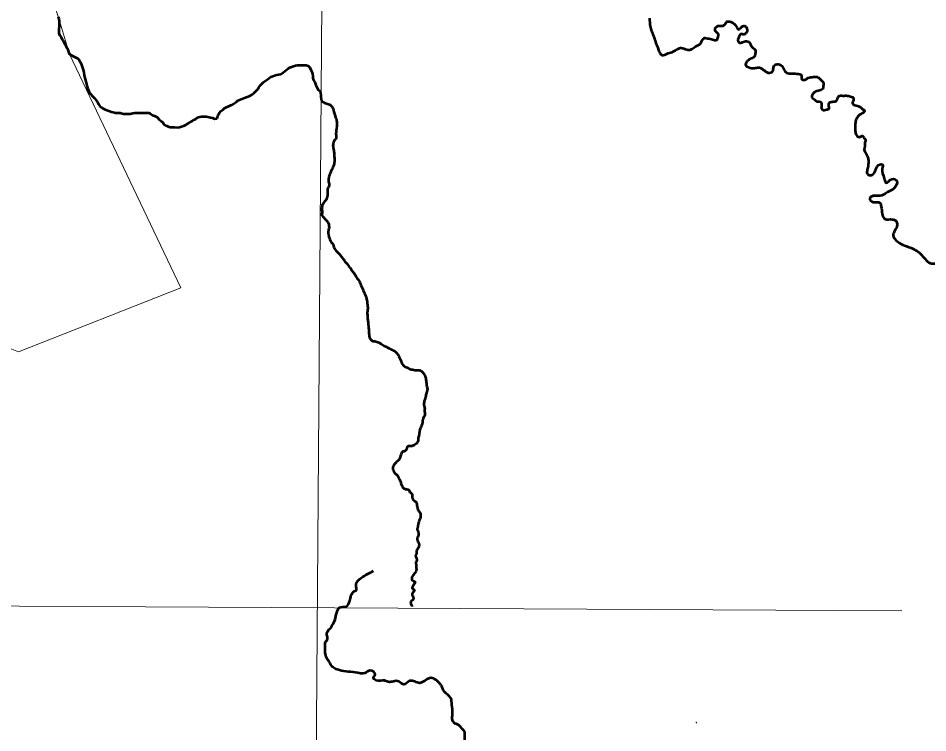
# Model space of a CAD drawing. Extents: x 553962 to 842807, y 8883888 to 9032388.
# Drawn here: x 817881 to 820576, y 9009761 to 9011879 of the extents above; entities that cross this region are included whole.
import ezdxf

# ---------------------------------------------------------------- set-up
doc = ezdxf.new("R2010")
doc.units = 0
doc.header["$LTSCALE"] = 160
doc.layers.add('60', color=7, linetype='Continuous', lineweight=13)

msp = doc.modelspace()

# ---------------------------------------------------------------- linework, layer by layer
at = {"layer": '60'}
msp.add_line((819891.5, 9009792.2), (819891, 9009789.8), dxfattribs=at)
for points in [[(818862.6, 9023442.8), (818808, 9015657), (818721.3, 9003930.5)], [(817787.4, 9010927.4), (817881.4, 9010890), (818363.1, 9011080.3), (818033.3, 9011772.8), (818000.5, 9011881.4), (817957.2, 9012016.3), (818514.6, 9011933.6), (819016.4, 9012121.2), (819421.1, 9012485.4), (819578.7, 9012428.1), (819925.3, 9012711), (820517.2, 9013098.4), (820213.9, 9013432.6), (820195.8, 9013673.1), (820182.5, 9013832.6), (820102.8, 9013872.5), (820051.2, 9013883.5), (819814.5, 9014112.2), (819884.1, 9014209.7)], [(817787.4, 9010927.4), (817881.4, 9010890), (818363.1, 9011080.3), (818033.3, 9011772.8), (818000.5, 9011881.4), (817957.2, 9012016.3), (818514.6, 9011933.6), (819016.4, 9012121.2), (819421.1, 9012485.4), (819578.7, 9012428.1), (819925.3, 9012711), (820550.9, 9013056.2)], [(800153.2, 9010219.3), (807800.9, 9010190.4), (820498.6, 9010123)], [(819889.2, 9009793.5), (819890.1, 9009791.8), (819891, 9009789.9)]]:
    msp.add_lwpolyline(points, dxfattribs=at)
at = {"layer": '60', "lineweight": 53}
for points in [[(817999.3, 9011882.6), (818000.8, 9011877), (818002.3, 9011870.4), (818002.3, 9011864.2), (818002.2, 9011858.6), (818002.2, 9011853.6), (818001.7, 9011847.4), (818001.1, 9011841.3), (818001.6, 9011834.2), (818004.6, 9011827.6), (818008.1, 9011822.4), (818011.6, 9011816.3), (818014.6, 9011812.2), (818016.6, 9011806.1), (818020.2, 9011801), (818023.2, 9011794.8), (818025.7, 9011790.2), (818027.7, 9011785.6), (818030.2, 9011779), (818031.7, 9011772.9), (818036.7, 9011770.8), (818041.8, 9011767.2), (818047.4, 9011764.1), (818051.9, 9011762.1), (818058, 9011759.5), (818062, 9011754.3), (818064.6, 9011749.7), (818067.1, 9011743.6), (818069.6, 9011738), (818071.6, 9011731.4)], [(818470.2, 9011581.9), (818470.9, 9011584.3), (818472.5, 9011590.9), (818477.1, 9011598.5), (818481.7, 9011603.6), (818487.8, 9011608.1), (818492.5, 9011612.1), (818497.6, 9011615.2), (818504.7, 9011618.7), (818510.8, 9011621.2), (818515.4, 9011623.7), (818521.6, 9011627.2), (818527.7, 9011631.3), (818531.8, 9011634.8), (818536.4, 9011637.3), (818546.6, 9011640.8), (818551.7, 9011643.3), (818559.3, 9011645.8), (818564.9, 9011647.8), (818569.5, 9011649.8), (818574.6, 9011652.4), (818579.2, 9011656.9), (818584.9, 9011662.5), (818590.5, 9011669.1), (818593.6, 9011674.1), (818597.7, 9011679.7), (818601.3, 9011683.8), (818607.9, 9011689.8), (818614.6, 9011693.9), (818620.7, 9011698.4), (818625.3, 9011702), (818629.4, 9011705.5), (818635, 9011707.5), (818640.1, 9011709.5), (818646.7, 9011711.5), (818652.8, 9011712), (818659.5, 9011713.5), (818666.1, 9011718), (818670.7, 9011722), (818675.8, 9011726.1), (818680.9, 9011729.6), (818686.1, 9011733.2), (818693.7, 9011736.2), (818702.4, 9011738.7), (818708.5, 9011740.1), (818720.2, 9011740.1), (818726.8, 9011740), (818734.4, 9011739.5), (818740.5, 9011737.4), (818744.5, 9011732.8), (818748.1, 9011726.1), (818750.6, 9011720.5), (818752.6, 9011714.4), (818754, 9011706.7), (818754, 9011701.1), (818755.5, 9011695), (818759.5, 9011689.4), (818763, 9011680.2), (818767, 9011672.5), (818769, 9011667.9), (818772.6, 9011664.3), (818776.1, 9011659.7), (818778.3, 9011635.9)], [(818071.6, 9011731.4), (818073, 9011725.8), (818075, 9011718.1), (818076, 9011710.5), (818077.5, 9011704.8), (818079.5, 9011698.2), (818080.9, 9011691.6), (818083.4, 9011683.9), (818085.4, 9011675.8), (818087.4, 9011669.6), (818089.9, 9011664), (818091.4, 9011658.9), (818094.9, 9011654.8), (818099.5, 9011649.7), (818104, 9011644.6), (818107.6, 9011641), (818111.1, 9011636.9), (818115.6, 9011629.7), (818119.1, 9011624.1), (818122.7, 9011618.5), (818127.2, 9011614.4), (818132.8, 9011611.3), (818138.3, 9011608.7), (818143.4, 9011606.1), (818149, 9011604), (818157.1, 9011601.9), (818162.7, 9011600.4), (818169.3, 9011598.3), (818175.4, 9011598.3), (818183, 9011598.2), (818188.6, 9011596.1), (818194.2, 9011595.6), (818201.3, 9011595.5), (818206.4, 9011595.5), (818212.5, 9011595.5), (818220.7, 9011597.5), (818226.8, 9011598.4), (818232.4, 9011598.9), (818240, 9011598.9), (818247.6, 9011598.8), (818255.8, 9011598.8), (818260.9, 9011598.7), (818267.5, 9011598.7), (818272, 9011596.6), (818279.1, 9011592), (818284.7, 9011589.9), (818292.8, 9011585.3), (818298.9, 9011579.1), (818303.9, 9011575), (818309, 9011569.9), (818312.5, 9011565.3), (818316.6, 9011562.2), (818321.1, 9011560.1), (818325.7, 9011558.1), (818330.8, 9011556.5), (818337.9, 9011556.5), (818344, 9011555.9), (818352.1, 9011555.3), (818358.7, 9011555.8), (818364.3, 9011557.8), (818371.5, 9011560.3), (818377.6, 9011563.3), (818385.3, 9011567.9), (818393.9, 9011572.9), (818400.6, 9011577.5)], [(818400.6, 9011577.5), (818406.2, 9011579.5), (818412.3, 9011584.5), (818418.7, 9011587), (818423.8, 9011587.3), (818430.5, 9011588.1), (818435.6, 9011587.3), (818438, 9011587.7), (818442.7, 9011587), (818450.9, 9011584.6), (818456.8, 9011583.8), (818462.7, 9011581.1), (818470.2, 9011581.9)]]:
    msp.add_lwpolyline(points, dxfattribs=at)
at = {"layer": '60', "lineweight": 25}
msp.add_spline([(834098.3, 9023598.3), (833988.4, 9022572.2), (831790.3, 9018394.6), (827540.7, 9013447.3), (823584.2, 9008500), (821093, 9005495), (819957.4, 9003662.7)], degree=3, dxfattribs=at)
msp.add_spline([(834098.3, 9023598.3), (833988.4, 9022572.2), (831790.3, 9018394.6), (827540.7, 9013447.3), (823584.2, 9008500), (821093, 9005495), (819957.4, 9003662.7)], degree=3, dxfattribs=at)
at = {"layer": '60', "lineweight": 53}
for points in [[(819751.3, 9011879), (819753.4, 9011855.5), (819758.2, 9011839), (819765.1, 9011821.4), (819770.5, 9011804.9), (819777.4, 9011787.3), (819782.2, 9011775), (819789.1, 9011769.2), (819802.4, 9011773.4), (819819, 9011778.8), (819836, 9011788.4), (819845.6, 9011791), (819861.6, 9011786.2), (819873.9, 9011786.2), (819887.7, 9011794.8), (819902.7, 9011803.8), (819908, 9011814.5), (819915.5, 9011820.3), (819924, 9011819.3), (819938.4, 9011815.6), (819950.6, 9011814.5), (819954.9, 9011823.6), (819955.4, 9011831.6), (819946.4, 9011841.1), (819948, 9011852.3), (819954.4, 9011856.1), (819968.2, 9011856.6), (819975.2, 9011860.9), (819979.4, 9011867.8), (819992.2, 9011868.3), (819999.7, 9011864.1), (820009.3, 9011853.4), (820015.7, 9011845.9), (820021, 9011849.7), (820026.3, 9011854.5), (820034.9, 9011855.5), (820040.2, 9011848.1), (820038.1, 9011835.8), (820031.7, 9011831), (820022.1, 9011831.6), (820015.7, 9011822.5), (820013, 9011813.4), (820016.7, 9011806.5), (820027.4, 9011807.6), (820039.1, 9011810.8), (820046.6, 9011808.6), (820050.9, 9011801.2), (820055.1, 9011793.2), (820064.7, 9011785.2), (820064.7, 9011774), (820062.1, 9011765.4), (820049.3, 9011757.5), (820041.3, 9011751.6), (820035.9, 9011742), (820049.3, 9011731.5)], [(820049.3, 9011731.5), (820065.3, 9011731.5), (820078.1, 9011732.6), (820091.9, 9011723.5), (820107.4, 9011717.1), (820117.5, 9011724), (820119.6, 9011736.3), (820129.2, 9011742.7), (820143.1, 9011737.9), (820150.6, 9011725.6), (820158, 9011717.1), (820172.9, 9011715), (820193.2, 9011713.9), (820199.6, 9011712.3), (820201.7, 9011704.3), (820202.8, 9011697.9), (820212.4, 9011696.8), (820222, 9011702.2), (820236.9, 9011704.8), (820248.6, 9011704.8), (820257.2, 9011697.9), (820266.8, 9011685.6), (820266.2, 9011677.6), (820264.6, 9011669.6), (820250.8, 9011663.8), (820239.1, 9011658.4), (820234.8, 9011653.6), (820232.7, 9011648.8), (820234.2, 9011642.4), (820240.1, 9011637.6), (820249.7, 9011631.7), (820257.7, 9011631.2), (820261.4, 9011622.1), (820260.9, 9011612), (820266.2, 9011606.7), (820272.6, 9011607.7), (820282.8, 9011610.4), (820282.8, 9011621.1), (820284.9, 9011629.1), (820295.6, 9011631.7), (820305.7, 9011634.4), (820308.9, 9011641.3), (820312.1, 9011647.7), (820324.3, 9011649.3), (820337.7, 9011649.3), (820349.9, 9011645.6), (820355.3, 9011643.5), (820354.5, 9011633.3), (820352.4, 9011626.9), (820359.3, 9011621.6), (820374.2, 9011616.3), (820382.8, 9011609.9), (820388.6, 9011605.1), (820384.4, 9011598.7), (820375.3, 9011593.9)], [(818778.3, 9011635.9), (818780.4, 9011633.4), (818786, 9011629.8), (818797.4, 9011625.2), (818807.5, 9011620.1), (818811.8, 9011614.4), (818815.4, 9011605.1), (818818.8, 9011592.2), (818823.5, 9011578.3), (818825.4, 9011566.1), (818824.4, 9011554.6), (818822.6, 9011540.7), (818823, 9011529.5), (818823.3, 9011523.6), (818820.6, 9011519.5), (818816.7, 9011515.3), (818814.3, 9011507.6), (818813.5, 9011501.6), (818814.3, 9011494.6), (818816.4, 9011484.2), (818816.9, 9011474.3), (818818, 9011462.3), (818817.8, 9011454), (818815.1, 9011441.5), (818808.1, 9011426.6), (818803.9, 9011417.2), (818800.8, 9011406.8), (818800.1, 9011399.8), (818801.8, 9011388.4), (818802.4, 9011383.2), (818799.8, 9011378), (818797.4, 9011372.8), (818797, 9011364.2), (818797.3, 9011357.1), (818796.3, 9011350.2), (818794.7, 9011343.4), (818791.2, 9011338.8), (818786.8, 9011332.7), (818784.1, 9011328.7), (818781.8, 9011324.7), (818781.4, 9011320), (818780.3, 9011316.6), (818780.5, 9011310.8), (818781.1, 9011302), (818780.9, 9011295.1), (818784.5, 9011290.3), (818788.4, 9011285.6), (818794.7, 9011279.2), (818798.5, 9011275), (818801.2, 9011266.4), (818801.8, 9011260), (818801.5, 9011255.7), (818799.8, 9011250.1), (818799.2, 9011245), (818799, 9011240)], [(820375.3, 9011593.9), (820367.8, 9011586.4), (820363, 9011576.8), (820360.9, 9011563.5), (820360.9, 9011550.1), (820362, 9011538.4), (820368.9, 9011527.7), (820378, 9011528.3), (820381.7, 9011530.4), (820387.6, 9011523.5), (820391.8, 9011518.1), (820389.7, 9011510.7), (820389.7, 9011501.1), (820387.6, 9011492), (820391.3, 9011479.7), (820397.7, 9011468.5), (820399.8, 9011457.3), (820399.3, 9011443.5), (820396.6, 9011429.6), (820396.1, 9011418.9), (820402, 9011414.1), (820411.6, 9011415.2), (820421.7, 9011430.7), (820433.4, 9011445.6), (820441.4, 9011445.6), (820440.9, 9011433.9), (820447.1, 9011403.6), (820451.9, 9011391.6), (820469.8, 9011402.4), (820484.2, 9011396.4), (820478.2, 9011377.3), (820456.7, 9011363), (820434, 9011352.2), (820413.7, 9011352.2), (820404.2, 9011345.1), (820413.7, 9011334.3), (820434, 9011331.9), (820437.6, 9011321.2), (820441.2, 9011299.7), (820447.1, 9011285.3), (820465.1, 9011283), (820481.8, 9011278.2), (820485.3, 9011266.2), (820478.2, 9011249.5), (820473.4, 9011236.4), (820486.5, 9011217.3), (820506.8, 9011205.4), (820533.1, 9011195.8), (820546.2, 9011187.5), (820567.7, 9011166), (820583.2, 9011152.8), (820597.6, 9011151.6), (820609.5, 9011145.7), (820614.3, 9011132.5), (820604.7, 9011121.8)], [(818799, 9011240), (818800.6, 9011235.4), (818801.7, 9011230.6), (818804.6, 9011223), (818806.6, 9011218.5), (818810.5, 9011213), (818813.7, 9011208.6), (818815.4, 9011203.7), (818817.8, 9011196.8), (818822.1, 9011190.5), (818834.2, 9011178.8), (818836.3, 9011175.8), (818839.3, 9011170.8), (818843.7, 9011165.8), (818850.3, 9011156.2), (818855.7, 9011151), (818859.8, 9011145), (818864.2, 9011139.8), (818868.6, 9011132.8), (818875, 9011124), (818880, 9011116.6), (818883.5, 9011110.5), (818887.9, 9011104.8), (818894.8, 9011092), (818901.6, 9011075.9), (818908.7, 9011059.5), (818912.4, 9011048.9), (818914.9, 9011036.9), (818915.5, 9011029.4), (818916.7, 9011021.1), (818916.3, 9011014.5), (818915.3, 9011006.8), (818915.5, 9010999.9), (818915.6, 9010994), (818916.9, 9010982.5), (818918.8, 9010961.3), (818920.5, 9010940.2), (818921.4, 9010932.8), (818925.3, 9010927), (818928.3, 9010923.5), (818932, 9010921.9), (818937.1, 9010921.6), (818943.2, 9010919.6), (818949, 9010918.1), (818952.8, 9010915.6), (818959.3, 9010911.7), (818965.7, 9010908.3), (818983.9, 9010899), (818995.4, 9010893), (819001.2, 9010888.2), (819008.2, 9010878.8), (819011.5, 9010871), (819015.1, 9010862.6), (819018.2, 9010854.3), (819022.6, 9010850.1)], [(819022.6, 9010850.1), (819027.2, 9010846), (819033, 9010844.3), (819037.6, 9010841.5), (819042.5, 9010839.1), (819052.8, 9010837), (819059.6, 9010835.5), (819066.9, 9010836), (819072.3, 9010835.1), (819079.7, 9010828.8), (819085.5, 9010820.3), (819088.1, 9010814.7), (819088.5, 9010807.5), (819090.1, 9010800.3), (819090.3, 9010792.9), (819091.4, 9010787.4), (819092.9, 9010783), (819090.5, 9010768.7), (819087.7, 9010756.3), (819085, 9010747.2), (819083.5, 9010740.3), (819083.1, 9010733.7), (819085.1, 9010725.4), (819085.1, 9010719.4), (819085.1, 9010713.1), (819086, 9010705.9), (819084.7, 9010700.9), (819081.2, 9010693.9), (819079.2, 9010685.7), (819077.4, 9010676.9), (819074.2, 9010666.6), (819070.3, 9010657.2), (819069.2, 9010649.5), (819067.5, 9010641.2), (819066, 9010634.8), (819065.8, 9010627.4), (819064, 9010622.4), (819059.6, 9010617.4), (819054.2, 9010614.1), (819044.4, 9010610.6), (819038.9, 9010610.9), (819036.7, 9010610.9), (819032.1, 9010605.3), (819031.1, 9010601.2), (819027.6, 9010596.6), (819023.9, 9010594.8), (819021, 9010594.5), (819018.4, 9010593.1), (819016.4, 9010589.7), (819014.9, 9010585.3), (819013.1, 9010578.3), (819009.7, 9010571.7), (819004.7, 9010566.5), (818999.8, 9010561.5), (818996.3, 9010558.1)], [(818996.3, 9010558.1), (818993.4, 9010554.6), (818991.9, 9010551.1), (818990.8, 9010544.9), (818991.2, 9010541.8), (818994.3, 9010534.9), (818997.7, 9010529.5), (819002, 9010526.4), (819006.3, 9010520.1), (819010, 9010514.2), (819013.6, 9010506.4), (819015, 9010500), (819016.1, 9010495.9), (819018.5, 9010491.7), (819020.9, 9010488.2), (819028.2, 9010483.7), (819035.7, 9010482.8), (819038.2, 9010481.3), (819040.1, 9010476.9), (819043.5, 9010473.2), (819047.2, 9010469.3), (819048, 9010464.9), (819048.5, 9010457.8), (819049.6, 9010454.7), (819052.2, 9010450.8), (819057.5, 9010447.1), (819059.9, 9010445.1), (819061.4, 9010442), (819062.1, 9010438.2), (819062.8, 9010432.1), (819063.6, 9010427.9), (819065.4, 9010423.4), (819067, 9010419.8), (819069.9, 9010416.1), (819071.6, 9010412.8), (819073.1, 9010407.9), (819073.2, 9010403.2), (819072.6, 9010399.7), (819071, 9010394.7), (819069.4, 9010390.7), (819068.3, 9010387.7), (819066.3, 9010379.5), (819065.4, 9010376.5), (819065.4, 9010373.7), (819064.8, 9010371.1), (819063.8, 9010367.9), (819062.6, 9010365.7), (819062.9, 9010363.6), (819064.3, 9010361.7), (819065.5, 9010357.7), (819066.5, 9010352.8), (819066.5, 9010347.2), (819065.7, 9010343.6), (819063.8, 9010341.1), (819062.6, 9010340)], [(819062.6, 9010340), (819063.1, 9010335.1), (819063.5, 9010331.9), (819065.5, 9010327), (819067.8, 9010322.5), (819068.7, 9010319.1), (819068.3, 9010315.5), (819066.7, 9010310.6), (819064.9, 9010307.5), (819062.8, 9010304.3), (819061.5, 9010301.3), (819060.9, 9010299.2), (819061.2, 9010293.7), (819060.5, 9010291.1), (819058.6, 9010288.1), (819058.2, 9010285.7), (819058.7, 9010283.3), (819060.6, 9010279), (819061.9, 9010274.5), (819062.3, 9010271.7), (819060, 9010268.5), (819059.1, 9010264.7), (819059.9, 9010259.7), (819059.6, 9010254.2), (819059.9, 9010249.7), (819060.9, 9010246.6), (819047.1, 9010222.3), (819046.7, 9010219.4), (819047.1, 9010217.2), (819047.1, 9010214.3), (819049.3, 9010213.5), (819054.3, 9010209.5), (819056.6, 9010207.9), (819053.8, 9010202.2), (819049.1, 9010194.1), (819048.1, 9010192.1), (819049.2, 9010189.2), (819051.6, 9010187), (819054.6, 9010184.8), (819054.2, 9010182.3), (819052.8, 9010180.4), (819050.5, 9010176.9), (819048.5, 9010174), (819048.2, 9010171.5), (819049.1, 9010167.7), (819050.7, 9010164.5), (819051.3, 9010161.7), (819051.8, 9010158.7), (819051, 9010156.2), (819046.3, 9010152.7), (819044.4, 9010150.6), (819043.6, 9010146.1), (819043.8, 9010143.4), (819046.6, 9010139.3), (819047.5, 9010135.2)], [(819318.7, 9009465.2), (819316.8, 9009467.7), (819318.8, 9009477.8), (819313.7, 9009490), (819311.2, 9009499.2), (819311.2, 9009508.3), (819303, 9009526.6), (819293.3, 9009535.8), (819282.1, 9009543.4), (819266.8, 9009540.8), (819256.6, 9009560.7), (819241.3, 9009568.3), (819219.9, 9009576.4), (819214.8, 9009593.2), (819214.3, 9009606.4), (819219.9, 9009620.1), (819209.2, 9009640.5), (819206.6, 9009647.1), (819202.5, 9009659.8), (819214.3, 9009666.9), (819227.5, 9009675), (819230.6, 9009686.7), (819221.9, 9009690.8), (819216.8, 9009697.4), (819220.9, 9009710.1), (819206.6, 9009734.5), (819204.1, 9009740.6), (819204.6, 9009754.3), (819203.1, 9009765.5), (819195.4, 9009774.6), (819182.7, 9009785.8), (819175, 9009789.4), (819167.9, 9009799), (819167.9, 9009817.3), (819165.8, 9009844.3), (819162.8, 9009864.1), (819144.4, 9009882.4), (819134.2, 9009901.2), (819128.1, 9009909.8), (819099.5, 9009923.5), (819071, 9009908.8), (819040.4, 9009914.9), (819023.6, 9009904.2), (819008.8, 9009913.4), (818976.6, 9009912.4), (818965.9, 9009916.4), (818941.4, 9009916.4), (818933.3, 9009925.1), (818938.4, 9009933.7), (818924.1, 9009945.9), (818908.3, 9009938.3), (818880.2, 9009940.3), (818852.7, 9009942.8), (818825.7, 9009949), (818813.4, 9009955.6), (818802.2, 9009971.8), (818793.6, 9009986), (818790.5, 9010003.8), (818790.5, 9010022.6), (818792.5, 9010031.8), (818795.1, 9010034.8), (818797.6, 9010044.5), (818795.1, 9010052.1), (818805.8, 9010071.9), (818819.6, 9010096.8), (818824.7, 9010117.2), (818832.8, 9010132.4), (818852.7, 9010136), (818863.4, 9010152.2), (818867.5, 9010169), (818876.7, 9010180.7), (818881.8, 9010183.2), (818881.8, 9010199.5), (818888.9, 9010213.2), (818919, 9010233.6), (818933.8, 9010241.7)]]:
    msp.add_spline(points, degree=3, dxfattribs=at)

doc.saveas('drawing.dxf')
